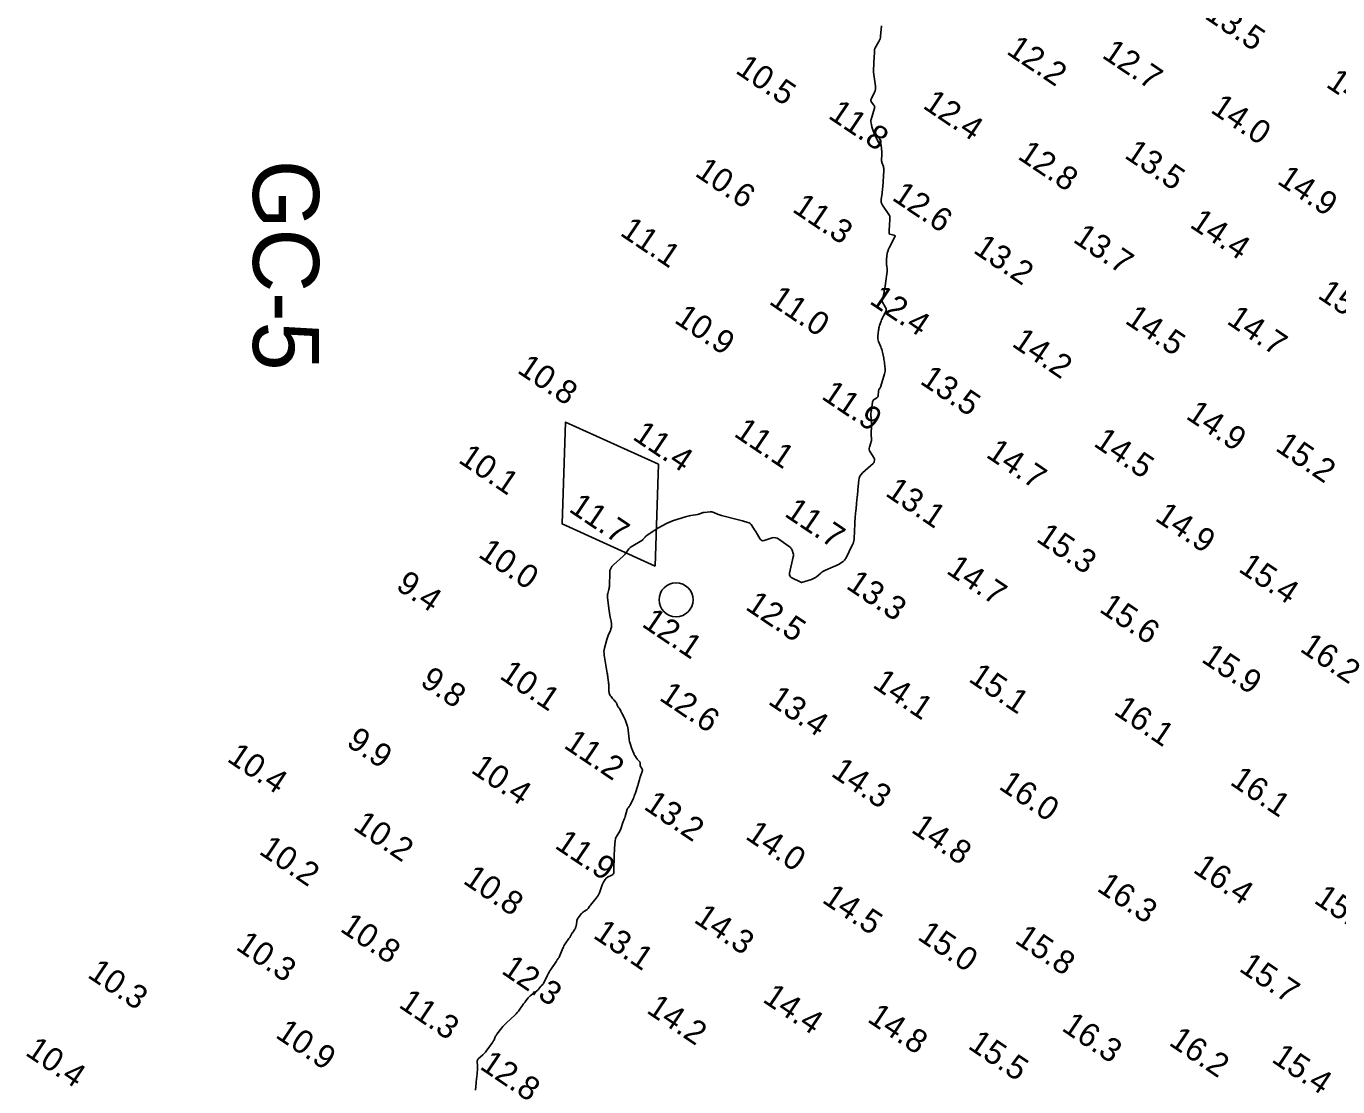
# Model space of a CAD drawing. Extents: x 815352 to 820877, y 582403 to 597439.
# Drawn here: x 816588.1 to 816866.2, y 584365.6 to 584590.6 of the extents above; entities that cross this region are included whole.
import ezdxf

# ---------------------------------------------------------------- set-up
doc = ezdxf.new("R2010")
doc.units = 0
for name, color, linetype in [('V-CHAN-NAID', 7, 'Continuous'), ('V-CONT-EL12', 7, 'Continuous'), ('V-TOPO-SOUN', 7, 'Continuous')]:
    doc.layers.add(name, color=color, linetype=linetype)

msp = doc.modelspace()

# ---------------------------------------------------------------- linework, layer by layer
at = {"layer": 'V-CHAN-NAID'}
msp.add_lwpolyline([(816721.47, 584476.05), (816722.16, 584497.68), (816702.47, 584506.63), (816701.77, 584485.01)], close=True, dxfattribs=at)
msp.add_circle((816725.9, 584468.92), 3.6, dxfattribs=at)
at = {"layer": 'V-CONT-EL12'}
msp.add_lwpolyline([(816683.33, 584364.89), (816683.49, 584366.47), (816683.52, 584366.76), (816683.55, 584367.04), (816683.58, 584367.32), (816683.61, 584367.61), (816683.8, 584369.36), (816683.81, 584369.56), (816683.82, 584369.75), (816683.81, 584369.94), (816683.79, 584370.14), (816683.7, 584370.91), (816683.7, 584371.09), (816683.75, 584371.26), (816683.83, 584371.41), (816683.96, 584371.55), (816684.89, 584372.35), (816685.09, 584372.53), (816685.28, 584372.72), (816685.45, 584372.92), (816685.62, 584373.14), (816686.96, 584375), (816687.05, 584375.14), (816687.14, 584375.28), (816687.22, 584375.43), (816687.29, 584375.58), (816687.56, 584376.19), (816687.63, 584376.34), (816687.71, 584376.49), (816687.8, 584376.63), (816687.9, 584376.76), (816688.95, 584378.1), (816689.17, 584378.37), (816689.39, 584378.62), (816689.62, 584378.87), (816689.87, 584379.1), (816691.77, 584380.88), (816692.01, 584381.11), (816692.23, 584381.35), (816692.45, 584381.61), (816692.64, 584381.87), (816693.57, 584383.18), (816693.68, 584383.34), (816693.8, 584383.49), (816693.91, 584383.65), (816694.03, 584383.8), (816694.54, 584384.48), (816694.64, 584384.6), (816694.75, 584384.71), (816694.86, 584384.81), (816694.98, 584384.91), (816695.51, 584385.29), (816695.62, 584385.37), (816695.73, 584385.45), (816695.84, 584385.54), (816695.95, 584385.62), (816696.39, 584385.96), (816696.5, 584386.05), (816696.59, 584386.14), (816696.69, 584386.24), (816696.77, 584386.35), (816697.2, 584386.91), (816697.24, 584386.97), (816697.29, 584387.02), (816697.34, 584387.06), (816697.39, 584387.11), (816697.61, 584387.27), (816697.66, 584387.31), (816697.71, 584387.36), (816697.75, 584387.42), (816697.78, 584387.48), (816698.64, 584389.26), (816698.8, 584389.57), (816698.97, 584389.88), (816699.15, 584390.18), (816699.34, 584390.48), (816700.51, 584392.22), (816700.56, 584392.3), (816700.61, 584392.37), (816700.66, 584392.44), (816700.71, 584392.52), (816700.91, 584392.81), (816700.96, 584392.88), (816701, 584392.96), (816701.04, 584393.04), (816701.08, 584393.12), (816701.88, 584395), (816702, 584395.25), (816702.12, 584395.49), (816702.26, 584395.72), (816702.41, 584395.95), (816703.19, 584397.06), (816703.27, 584397.18), (816703.34, 584397.29), (816703.41, 584397.41), (816703.48, 584397.52), (816703.75, 584397.99), (816703.82, 584398.11), (816703.89, 584398.23), (816703.97, 584398.34), (816704.04, 584398.46), (816704.45, 584399.06), (816704.54, 584399.21), (816704.6, 584399.36), (816704.65, 584399.51), (816704.69, 584399.68), (816704.82, 584400.67), (816704.86, 584400.88), (816704.93, 584401.09), (816705.03, 584401.28), (816705.15, 584401.46), (816705.84, 584402.34), (816705.94, 584402.46), (816706.05, 584402.57), (816706.18, 584402.67), (816706.31, 584402.76), (816706.94, 584403.15), (816707.03, 584403.21), (816707.11, 584403.28), (816707.18, 584403.35), (816707.25, 584403.44), (816707.49, 584403.79), (816707.55, 584403.88), (816707.61, 584403.97), (816707.68, 584404.05), (816707.75, 584404.13), (816708.98, 584405.6), (816709.19, 584405.87), (816709.37, 584406.16), (816709.53, 584406.46), (816709.66, 584406.78), (816710.25, 584408.41), (816710.31, 584408.56), (816710.38, 584408.72), (816710.46, 584408.87), (816710.54, 584409.01), (816710.88, 584409.59), (816710.98, 584409.73), (816711.09, 584409.85), (816711.21, 584409.95), (816711.36, 584410.04), (816712.29, 584410.52), (816712.47, 584410.64), (816712.6, 584410.79), (816712.68, 584410.98), (816712.71, 584411.19), (816712.79, 584414.85), (816712.8, 584415.2), (816712.81, 584415.55), (816712.83, 584415.9), (816712.85, 584416.25), (816712.98, 584417.88), (816713.02, 584418.11), (816713.07, 584418.32), (816713.16, 584418.53), (816713.27, 584418.73), (816713.77, 584419.5), (816713.89, 584419.69), (816713.99, 584419.89), (816714.09, 584420.1), (816714.17, 584420.32), (816714.71, 584421.85), (816714.81, 584422.13), (816714.9, 584422.41), (816715, 584422.69), (816715.08, 584422.97), (816715.55, 584424.51), (816715.58, 584424.59), (816715.62, 584424.67), (816715.67, 584424.74), (816715.72, 584424.8), (816715.96, 584425.05), (816716.02, 584425.12), (816716.07, 584425.19), (816716.11, 584425.26), (816716.15, 584425.33), (816716.79, 584426.72), (816716.91, 584426.98), (816717.01, 584427.24), (816717.11, 584427.5), (816717.21, 584427.77), (816717.79, 584429.55), (816717.83, 584429.69), (816717.88, 584429.83), (816717.92, 584429.98), (816717.96, 584430.12), (816718.11, 584430.7), (816718.15, 584430.85), (816718.19, 584430.99), (816718.24, 584431.14), (816718.28, 584431.28), (816718.75, 584432.68), (816718.76, 584432.76), (816718.76, 584432.84), (816718.75, 584432.91), (816718.71, 584432.99), (816718.49, 584433.37), (816718.47, 584433.4), (816718.45, 584433.44), (816718.43, 584433.48), (816718.41, 584433.51), (816718.32, 584433.66), (816718.3, 584433.7), (816718.29, 584433.74), (816718.28, 584433.78), (816718.27, 584433.82), (816718.27, 584434.29), (816718.27, 584434.38), (816718.24, 584434.47), (816718.2, 584434.54), (816718.15, 584434.61), (816717.75, 584435.03), (816717.66, 584435.13), (816717.58, 584435.22), (816717.5, 584435.32), (816717.43, 584435.43), (816717.16, 584435.87), (816717.09, 584435.98), (816717.03, 584436.09), (816716.98, 584436.2), (816716.93, 584436.32), (816716.73, 584436.8), (816716.69, 584436.92), (816716.64, 584437.04), (816716.59, 584437.16), (816716.55, 584437.28), (816716.15, 584438.41), (816716.07, 584438.64), (816716.01, 584438.87), (816715.96, 584439.11), (816715.93, 584439.35), (816715.64, 584441.89), (816715.62, 584441.99), (816715.6, 584442.09), (816715.58, 584442.18), (816715.55, 584442.28), (816715.25, 584443.12), (816715.18, 584443.3), (816715.11, 584443.46), (816715.04, 584443.63), (816714.96, 584443.8), (816714.39, 584444.89), (816714.33, 584444.99), (816714.28, 584445.09), (816714.23, 584445.19), (816714.18, 584445.28), (816713.94, 584445.76), (816713.91, 584445.82), (816713.87, 584445.87), (816713.83, 584445.93), (816713.79, 584445.98), (816713.6, 584446.19), (816713.56, 584446.24), (816713.52, 584446.3), (816713.49, 584446.36), (816713.47, 584446.42), (816713.33, 584446.87), (816713.3, 584446.96), (816713.25, 584447.05), (816713.2, 584447.13), (816713.14, 584447.21), (816712.72, 584447.66), (816712.64, 584447.75), (816712.57, 584447.84), (816712.49, 584447.92), (816712.41, 584448.01), (816712.1, 584448.37), (816712.03, 584448.45), (816711.97, 584448.54), (816711.92, 584448.64), (816711.88, 584448.73), (816711.74, 584449.13), (816711.71, 584449.23), (816711.68, 584449.34), (816711.67, 584449.44), (816711.66, 584449.55), (816711.64, 584450.61), (816711.63, 584450.82), (816711.62, 584451.03), (816711.6, 584451.25), (816711.58, 584451.46), (816711.45, 584452.42), (816711.42, 584452.66), (816711.39, 584452.89), (816711.36, 584453.12), (816711.32, 584453.35), (816710.66, 584457.17), (816710.62, 584457.55), (816710.61, 584457.94), (816710.65, 584458.32), (816710.73, 584458.69), (816711.22, 584460.53), (816711.28, 584460.74), (816711.35, 584460.95), (816711.42, 584461.16), (816711.51, 584461.37), (816711.97, 584462.43), (816712.01, 584462.51), (816712.04, 584462.59), (816712.07, 584462.67), (816712.09, 584462.76), (816712.19, 584463.1), (816712.21, 584463.18), (816712.22, 584463.27), (816712.23, 584463.36), (816712.23, 584463.44), (816712.19, 584463.92), (816712.18, 584464.03), (816712.17, 584464.13), (816712.15, 584464.24), (816712.13, 584464.35), (816711.93, 584465.25), (816711.9, 584465.36), (816711.88, 584465.47), (816711.86, 584465.58), (816711.85, 584465.69), (816711.78, 584466.13), (816711.77, 584466.24), (816711.75, 584466.35), (816711.74, 584466.46), (816711.72, 584466.57), (816711.35, 584469.37), (816711.33, 584469.59), (816711.33, 584469.81), (816711.36, 584470.02), (816711.4, 584470.24), (816711.63, 584471.09), (816711.69, 584471.31), (816711.72, 584471.52), (816711.75, 584471.74), (816711.76, 584471.96), (816711.82, 584474.62), (816711.88, 584475.11), (816712.03, 584475.56), (816712.27, 584475.97), (816712.61, 584476.33), (816714.66, 584478.15), (816714.82, 584478.3), (816714.97, 584478.46), (816715.11, 584478.63), (816715.24, 584478.8), (816715.73, 584479.53), (816715.86, 584479.71), (816716.01, 584479.86), (816716.17, 584480), (816716.35, 584480.13), (816718.65, 584481.53), (816718.75, 584481.6), (816718.85, 584481.68), (816718.93, 584481.76), (816719.01, 584481.85), (816719.32, 584482.24), (816719.4, 584482.34), (816719.49, 584482.43), (816719.58, 584482.5), (816719.68, 584482.58), (816721.01, 584483.45), (816721.27, 584483.62), (816721.53, 584483.78), (816721.79, 584483.94), (816722.05, 584484.09), (816723.89, 584485.12), (816724.01, 584485.19), (816724.13, 584485.25), (816724.25, 584485.3), (816724.37, 584485.35), (816724.86, 584485.55), (816724.98, 584485.6), (816725.1, 584485.64), (816725.23, 584485.68), (816725.35, 584485.72), (816727.89, 584486.53), (816728.17, 584486.62), (816728.44, 584486.69), (816728.73, 584486.75), (816729.01, 584486.8), (816730.49, 584487.05), (816730.61, 584487.07), (816730.72, 584487.1), (816730.84, 584487.13), (816730.95, 584487.17), (816731.4, 584487.34), (816731.51, 584487.38), (816731.63, 584487.41), (816731.75, 584487.44), (816731.87, 584487.45), (816733.1, 584487.57), (816733.31, 584487.58), (816733.52, 584487.56), (816733.73, 584487.51), (816733.93, 584487.44), (816734.72, 584487.09), (816734.92, 584487.01), (816735.13, 584486.94), (816735.33, 584486.87), (816735.54, 584486.81), (816738.83, 584485.97), (816739.11, 584485.89), (816739.4, 584485.82), (816739.68, 584485.74), (816739.97, 584485.66), (816741.13, 584485.33), (816741.38, 584485.23), (816741.61, 584485.09), (816741.8, 584484.91), (816741.97, 584484.69), (816742.57, 584483.74), (816742.72, 584483.5), (816742.87, 584483.26), (816743.01, 584483.02), (816743.16, 584482.78), (816743.74, 584481.81), (816743.9, 584481.61), (816744.09, 584481.49), (816744.31, 584481.46), (816744.57, 584481.5), (816746.29, 584482.04), (816746.67, 584482.12), (816747.02, 584482.1), (816747.36, 584482), (816747.69, 584481.81), (816750.14, 584480), (816750.27, 584479.89), (816750.38, 584479.76), (816750.47, 584479.61), (816750.53, 584479.45), (816750.74, 584478.76), (816750.79, 584478.58), (816750.8, 584478.41), (816750.8, 584478.23), (816750.77, 584478.06), (816749.99, 584474.56), (816749.97, 584474.25), (816750.04, 584473.98), (816750.21, 584473.75), (816750.47, 584473.58), (816752.34, 584472.68), (816752.35, 584472.67), (816752.37, 584472.67), (816752.38, 584472.66), (816752.4, 584472.65), (816752.45, 584472.61), (816752.47, 584472.6), (816752.48, 584472.6), (816752.5, 584472.6), (816752.51, 584472.6), (816754.65, 584473.25), (816754.93, 584473.35), (816755.19, 584473.48), (816755.44, 584473.63), (816755.67, 584473.81), (816756.57, 584474.58), (816756.8, 584474.76), (816757.04, 584474.92), (816757.3, 584475.07), (816757.56, 584475.2), (816759.22, 584475.92), (816759.32, 584475.96), (816759.41, 584476), (816759.51, 584476.04), (816759.61, 584476.08), (816759.99, 584476.24), (816760.09, 584476.29), (816760.18, 584476.33), (816760.27, 584476.38), (816760.36, 584476.44), (816761.32, 584477.06), (816761.5, 584477.2), (816761.65, 584477.35), (816761.78, 584477.52), (816761.9, 584477.71), (816763.35, 584480.64), (816763.4, 584480.74), (816763.44, 584480.84), (816763.48, 584480.95), (816763.51, 584481.05), (816763.62, 584481.48), (816763.65, 584481.58), (816763.67, 584481.69), (816763.68, 584481.8), (816763.69, 584481.91), (816763.81, 584485.01), (816763.83, 584485.37), (816763.85, 584485.73), (816763.88, 584486.09), (816763.91, 584486.45), (816764.04, 584487.89), (816764.08, 584488.25), (816764.11, 584488.61), (816764.15, 584488.97), (816764.18, 584489.33), (816764.33, 584490.78), (816764.36, 584491.14), (816764.4, 584491.5), (816764.43, 584491.86), (816764.47, 584492.22), (816764.67, 584494.3), (816764.75, 584494.75), (816764.91, 584495.16), (816765.15, 584495.53), (816765.47, 584495.86), (816767.72, 584497.82), (816767.79, 584497.89), (816767.85, 584497.98), (816767.89, 584498.07), (816767.92, 584498.17), (816768, 584498.6), (816768.01, 584498.71), (816768, 584498.81), (816767.97, 584498.91), (816767.92, 584499), (816767.08, 584500.28), (816766.95, 584500.53), (816766.88, 584500.78), (816766.87, 584501.05), (816766.93, 584501.32), (816767.34, 584502.74), (816767.37, 584502.86), (816767.38, 584502.97), (816767.38, 584503.09), (816767.37, 584503.21), (816767.29, 584503.68), (816767.28, 584503.8), (816767.27, 584503.92), (816767.26, 584504.03), (816767.27, 584504.15), (816767.37, 584505.92), (816767.37, 584506.13), (816767.37, 584506.33), (816767.36, 584506.53), (816767.34, 584506.74), (816767.25, 584507.6), (816767.23, 584507.78), (816767.23, 584507.96), (816767.23, 584508.14), (816767.24, 584508.32), (816767.31, 584509.03), (816767.33, 584509.21), (816767.35, 584509.39), (816767.37, 584509.57), (816767.39, 584509.75), (816767.57, 584510.91), (816767.61, 584511.07), (816767.68, 584511.2), (816767.77, 584511.31), (816767.9, 584511.41), (816768.46, 584511.75), (816768.58, 584511.84), (816768.67, 584511.96), (816768.73, 584512.09), (816768.75, 584512.25), (816768.8, 584513.14), (816768.82, 584513.24), (816768.84, 584513.34), (816768.88, 584513.43), (816768.93, 584513.52), (816769.17, 584513.87), (816769.23, 584513.96), (816769.28, 584514.05), (816769.32, 584514.14), (816769.35, 584514.24), (816770.12, 584516.85), (816770.19, 584517.12), (816770.23, 584517.4), (816770.24, 584517.67), (816770.22, 584517.95), (816770.11, 584519.06), (816770.08, 584519.34), (816770.04, 584519.62), (816769.99, 584519.89), (816769.94, 584520.17), (816769.67, 584521.48), (816769.61, 584521.77), (816769.53, 584522.06), (816769.43, 584522.34), (816769.32, 584522.61), (816768.86, 584523.71), (816768.77, 584523.99), (816768.71, 584524.27), (816768.69, 584524.56), (816768.71, 584524.85), (816768.86, 584526.12), (816768.89, 584526.37), (816768.94, 584526.61), (816769, 584526.86), (816769.08, 584527.1), (816769.41, 584528.06), (816769.5, 584528.3), (816769.59, 584528.53), (816769.7, 584528.76), (816769.81, 584528.99), (816770.37, 584530.07), (816770.46, 584530.29), (816770.48, 584530.51), (816770.45, 584530.72), (816770.35, 584530.93), (816769.68, 584532.08), (816769.65, 584532.15), (816769.63, 584532.21), (816769.63, 584532.28), (816769.63, 584532.35), (816769.69, 584532.63), (816769.7, 584532.7), (816769.72, 584532.77), (816769.73, 584532.84), (816769.74, 584532.91), (816770.01, 584534.25), (816770.04, 584534.4), (816770.07, 584534.55), (816770.1, 584534.69), (816770.13, 584534.84), (816770.24, 584535.43), (816770.27, 584535.58), (816770.29, 584535.73), (816770.31, 584535.88), (816770.33, 584536.03), (816770.64, 584538.59), (816770.65, 584538.72), (816770.65, 584538.86), (816770.65, 584538.99), (816770.64, 584539.13), (816770.58, 584539.67), (816770.57, 584539.8), (816770.56, 584539.94), (816770.55, 584540.08), (816770.55, 584540.21), (816770.55, 584541.04), (816770.55, 584541.16), (816770.56, 584541.27), (816770.56, 584541.39), (816770.57, 584541.51), (816770.62, 584541.98), (816770.63, 584542.1), (816770.65, 584542.21), (816770.67, 584542.33), (816770.7, 584542.44), (816770.87, 584543.04), (816770.91, 584543.18), (816770.96, 584543.31), (816771.02, 584543.44), (816771.08, 584543.57), (816772.3, 584545.9), (816772.35, 584546.05), (816772.34, 584546.16), (816772.26, 584546.24), (816772.12, 584546.3), (816771.23, 584546.49), (816771.16, 584546.52), (816771.11, 584546.56), (816771.08, 584546.62), (816771.08, 584546.69), (816771.08, 584547.02), (816771.08, 584547.1), (816771.09, 584547.19), (816771.09, 584547.27), (816771.1, 584547.35), (816771.25, 584549.52), (816771.26, 584549.6), (816771.26, 584549.68), (816771.26, 584549.76), (816771.26, 584549.84), (816771.26, 584550.16), (816771.26, 584550.24), (816771.24, 584550.32), (816771.21, 584550.39), (816771.17, 584550.46), (816769.67, 584552.66), (816769.51, 584552.94), (816769.41, 584553.24), (816769.37, 584553.55), (816769.39, 584553.87), (816769.58, 584555.18), (816769.63, 584555.51), (816769.67, 584555.84), (816769.7, 584556.17), (816769.73, 584556.5), (816769.98, 584560.01), (816769.98, 584560.22), (816769.97, 584560.42), (816769.93, 584560.63), (816769.87, 584560.83), (816769.57, 584561.68), (816769.52, 584561.86), (816769.48, 584562.04), (816769.47, 584562.23), (816769.47, 584562.41), (816769.52, 584563.17), (816769.53, 584563.36), (816769.54, 584563.55), (816769.53, 584563.74), (816769.52, 584563.92), (816769.39, 584565.41), (816769.38, 584565.47), (816769.35, 584565.52), (816769.31, 584565.57), (816769.26, 584565.61), (816769.04, 584565.75), (816768.99, 584565.78), (816768.94, 584565.83), (816768.9, 584565.88), (816768.87, 584565.93), (816768.12, 584567.41), (816768.02, 584567.62), (816767.93, 584567.82), (816767.85, 584568.03), (816767.78, 584568.24), (816767.44, 584569.29), (816767.41, 584569.41), (816767.37, 584569.54), (816767.34, 584569.66), (816767.32, 584569.79), (816767.22, 584570.3), (816767.2, 584570.43), (816767.2, 584570.55), (816767.22, 584570.68), (816767.25, 584570.81), (816768, 584573.22), (816768.03, 584573.4), (816768.02, 584573.57), (816767.97, 584573.73), (816767.87, 584573.88), (816767.38, 584574.47), (816767.28, 584574.62), (816767.23, 584574.78), (816767.24, 584574.94), (816767.29, 584575.11), (816767.99, 584576.61), (816768.1, 584576.93), (816768.18, 584577.24), (816768.2, 584577.57), (816768.18, 584577.9), (816767.8, 584580.85), (816767.78, 584581.04), (816767.77, 584581.22), (816767.77, 584581.41), (816767.78, 584581.59), (816767.83, 584582.33), (816767.85, 584582.52), (816767.86, 584582.71), (816767.87, 584582.89), (816767.88, 584583.08), (816767.98, 584584.96), (816767.98, 584585.04), (816767.98, 584585.11), (816767.99, 584585.19), (816767.99, 584585.27), (816767.99, 584585.57), (816767.99, 584585.65), (816768.01, 584585.72), (816768.03, 584585.79), (816768.06, 584585.86), (816768.92, 584587.35), (816769.06, 584587.62), (816769.17, 584587.91), (816769.24, 584588.21), (816769.29, 584588.51), (816769.5, 584590.7)], dxfattribs=at)

# ---------------------------------------------------------------- texts
at = {"layer": 'V-CHAN-NAID'}
msp.add_text('GC-5', height=14, rotation=270, dxfattribs=at).set_placement((816636.17, 584562.27))
at = {"layer": 'V-TOPO-SOUN'}
for s, p in [('13.5 ', (816837.78, 584592.43)), ('12.2 ', (816795.75, 584584.92)), ('12.7 ', (816816.02, 584584.1)), ('10.5 ', (816738.27, 584580.85)), ('14.2 ', (816863.53, 584577.9)), ('12.4 ', (816778, 584573.4)), ('14.0 ', (816839.03, 584572.5)), ('11.8 ', (816757.95, 584571.27)), ('12.8 ', (816798.14, 584562.64)), ('13.5 ', (816820.78, 584562.84)), ('10.6 ', (816729.67, 584559.03)), ('14.9 ', (816853.16, 584557.39)), ('12.6 ', (816771.47, 584553.91)), ('11.3 ', (816750.34, 584551.42)), ('14.4 ', (816834.63, 584548.14)), ('11.1 ', (816713.79, 584546.41)), ('13.7 ', (816809.86, 584544.99)), ('13.2 ', (816788.7, 584542.73)), ('11.0 ', (816745.39, 584531.85)), ('12.4 ', (816766.71, 584531.93)), ('15.4 ', (816861.76, 584533.11)), ('10.9 ', (816725.31, 584527.9)), ('14.5 ', (816820.88, 584527.77)), ('14.7 ', (816842.47, 584527.67)), ('14.2 ', (816796.9, 584522.88)), ('10.8 ', (816691.98, 584517.27)), ('13.5 ', (816777.41, 584514.94)), ('11.9 ', (816756.51, 584511.72)), ('14.9 ', (816833.81, 584507.52)), ('11.4 ', (816716.45, 584503.13)), ('11.1 ', (816737.94, 584503.79)), ('14.5 ', (816814.22, 584501.72)), ('15.2 ', (816852.77, 584500.76)), ('10.1 ', (816679.5, 584498.22)), ('14.7 ', (816791.42, 584499.35)), ('13.1 ', (816770.06, 584491.16)), ('11.7 ', (816702.93, 584487.81)), ('11.7 ', (816748.67, 584486.82)), ('14.9 ', (816827.25, 584485.9)), ('15.3 ', (816802.05, 584481.47)), ('10.0 ', (816683.71, 584478.17)), ('14.7 ', (816782.99, 584474.71)), ('15.4 ', (816844.96, 584475.08)), ('9.4', (816666.24, 584471.32)), ('13.3 ', (816761.73, 584471.5)), ('12.5 ', (816740.37, 584467.04)), ('15.6 ', (816815.43, 584466.54)), ('12.1 ', (816718.41, 584463.42)), ('15.9 ', (816837.09, 584455.92)), ('16.2 ', (816857.99, 584458.15)), ('9.8', (816671.39, 584450.95)), ('10.1 ', (816688.23, 584452.38)), ('14.1 ', (816767.36, 584450.51)), ('15.1 ', (816787.71, 584451.76)), ('12.6 ', (816722.09, 584447.81)), ('13.4 ', (816745.19, 584446.99)), ('16.1 ', (816818.51, 584444.84)), ('9.9', (816655.74, 584438.12)), ('11.2 ', (816701.85, 584437.67)), ('10.4 ', (816630.43, 584434.82)), ('10.4 ', (816682.17, 584432.42)), ('14.3 ', (816758.54, 584431.7)), ('16.0 ', (816794.11, 584428.96)), ('16.1 ', (816843.15, 584429.88)), ('13.2 ', (816718.81, 584424.68)), ('10.2 ', (816657.17, 584420.38)), ('14.8 ', (816775.54, 584419.76)), ('14.0 ', (816740.37, 584418.36)), ('10.2 ', (816637.22, 584415.17)), ('11.9 ', (816699.95, 584416.41)), ('16.4 ', (816835.32, 584411.26)), ('10.8 ', (816680.49, 584408.93)), ('16.3 ', (816814.94, 584407.33)), ('14.5 ', (816756.64, 584404.87)), ('15.3 ', (816860.97, 584404.77)), ('14.3 ', (816729.44, 584400.67)), ('10.8 ', (816654.41, 584398.76)), ('13.1 ', (816708.08, 584397.36)), ('10.3 ', (816632.3, 584394.89)), ('15.0 ', (816776.86, 584397.04)), ('15.8 ', (816797.52, 584396.3)), ('10.3 ', (816600.83, 584388.99)), ('12.3 ', (816688.63, 584389.81)), ('15.7 ', (816845.09, 584390.3)), ('14.4 ', (816744.04, 584383.77)), ('11.3 ', (816666.85, 584382.62)), ('14.2 ', (816719.4, 584381.47)), ('14.8 ', (816766.25, 584379.57)), ('10.9 ', (816640.7, 584376.22)), ('16.3 ', (816807.46, 584377.7)), ('10.4 ', (816587.65, 584372.48)), ('15.5 ', (816787.58, 584373.89)), ('16.2 ', (816830.2, 584374.62)), ('12.8 ', (816684.04, 584369.56)), ('15.4 ', (816851.98, 584371.04))]:
    msp.add_text(s, height=5, rotation=326, dxfattribs=at).set_placement(p)

doc.saveas('drawing.dxf')
